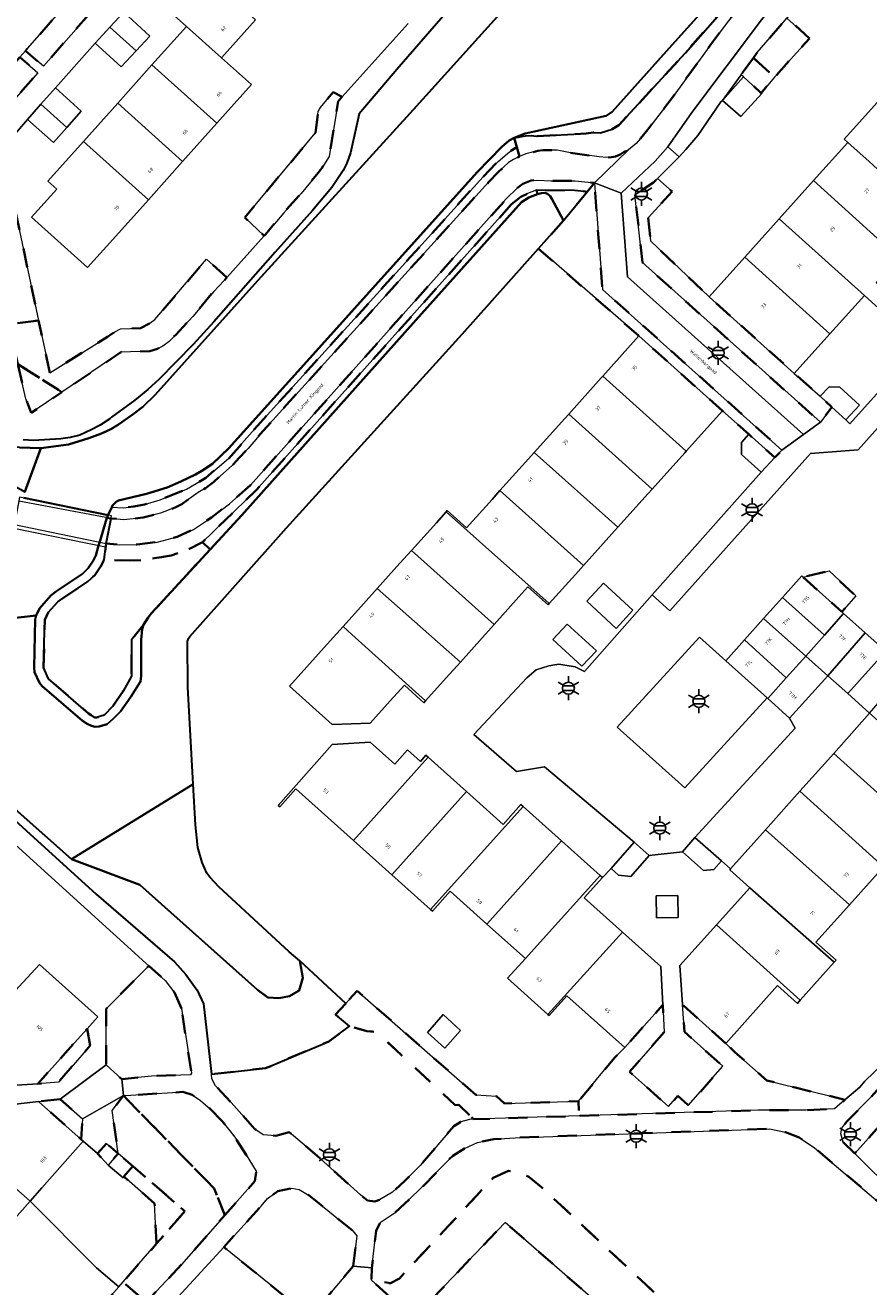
# Model space of a CAD drawing. Extents: x 105780 to 185197, y 477999 to 525027.
# Tile 143 of 562: x 106824 to 106912, y 479322 to 479455. Entities that reach past the tile are written whole.
import ezdxf
from ezdxf.enums import TextEntityAlignment as Align

# ---------------------------------------------------------------- set-up
doc = ezdxf.new("R2010")
doc.units = 0
doc.linetypes.add('XX-HIDDEN', pattern=[4, 2, -2])
for name, color, linetype, lineweight in [('B-GV-GR-BEPLANTING_CULTUUR_VASTE-PLANTENVAK-A', 252, 'Continuous', 5), ('B-GV-GR-HAAG_01-G', 252, 'GR-HAAG1', 13), ('B-GV-GR-MATERIAALGRENS-G', 252, 'XX-HIDDEN', 35), ('B-RO-IE-MEUBILAIR_WEGMEUBILAIR-S', 252, 'Continuous', 25), ('B-WE-GW-WATERGANG_SLOOT_INSTEEK-G', 252, 'Continuous', 30), ('B-XX-KG-KADASTRAAL_BEBOUWING-G', 252, 'Continuous', 20), ('B1-WE-GK-BESCHOEIING-G', 130, 'GK-BESCHOEIING', 35), ('B1-WE-KW-KUNSTWERK_DEK-BRUG', 252, 'Continuous', 18), ('B1-WE-OG-BEBOUWING-T18', 7, 'Continuous', 18), ('B1-WE-OG-TERREIN_ERF-GV', 252, 'Continuous', 18), ('B1-WE-OG-TOPOGRAFIE-T18', 10, 'Continuous', 18), ('B1-WE-VH-VERHARDING_ASFALT-GV', 252, 'Continuous', 18), ('B1-WE-VH-VERHARDING_BETONSTRAATSTEEN-GV', 252, 'Continuous', 18), ('B1-WE-VH-VERHARDING_TEGEL-GV', 252, 'Continuous', 18)]:
    doc.layers.add(name, color=color, linetype=linetype, lineweight=lineweight)
doc.styles.add('NLCS-ISO', font='NLCS-ISO.ttf')
doc.styles.add('NLCS-ISO-M200-T18', font='NLCS-ISO.ttf', dxfattribs={"height": 0.36})
doc.linetypes.add('GK-BESCHOEIING', pattern='A,30,-5,[1,NLCS.SHX,S=1,R=0,X=0,Y=0],-5', length=40)
doc.linetypes.add('GR-HAAG1', pattern='A,6,[176,NLCS.shx,S=0.125,R=0,X=0,Y=0],-2', length=8)

# ---------------------------------------------------------------- blocks, each defined once
blk = doc.blocks.new('B-SIE-WEG_LICHTMAST-SO')
at = {"ltscale": 0.1}
for p, q in [((-1.1, 0.63), (-2.19, 1.27)), ((0, 1.27), (0, 2.53)), ((1.1, 0.63), (2.19, 1.27)), ((-1.1, -0.63), (-2.19, -1.27)), ((0, -1.27), (0, -2.53)), ((1.1, -0.63), (2.19, -1.27))]:
    blk.add_line(p, q, dxfattribs=at)
at = {"flags": 128}
for points in [[(-1.16, 0.5), (1.16, 0.5)], [(-1.16, -0.5), (1.16, -0.5)]]:
    blk.add_lwpolyline(points, dxfattribs=at)
at = {"ltscale": 0.1}
blk.add_circle((0, 0), 1.27, dxfattribs=at)
at = {"style": 'NLCS-ISO'}
blk.add_attdef('TYPE', text='', height=1.8, dxfattribs=at).set_placement((0, 2.53), align=Align.BOTTOM_CENTER)

msp = doc.modelspace()

# ---------------------------------------------------------------- linework, layer by layer
at = {"layer": 'B-GV-GR-BEPLANTING_CULTUUR_VASTE-PLANTENVAK-A', "flags": 128}
msp.add_lwpolyline([(106892.372, 479361.291), (106892.351, 479363.593), (106890.054, 479363.557), (106890.086, 479361.25)], close=True, dxfattribs=at)
at = {"layer": 'B-GV-GR-HAAG_01-G', "flags": 128}
for points in [[(106871.817, 479439.387), (106873.402, 479441.019), (106874.585, 479442.024), (106875.361, 479442.51), (106875.081, 479443.482), (106874.55, 479443.2), (106873.78, 479442.56), (106871.18, 479439.88), (106845, 479410.77), (106843.26, 479409.13), (106842.14, 479408.38), (106841.47, 479407.99), (106839.95, 479407.24), (106838.49, 479406.63), (106836.31, 479405.94), (106833.36, 479405.27), (106833.11, 479405.1), (106832.73, 479404.71), (106832.663, 479404.565), (106833.882, 479404.477), (106834.99, 479404.618), (106836.099, 479404.844), (106837.771, 479405.332), (106840.533, 479406.459), (106842.562, 479407.643), (106844.976, 479409.672), (106848.027, 479413.137)], [(106846.363, 479403.691), (106864.72, 479424.27), (106875.88, 479436.7), (106876.64, 479437.2), (106877.54, 479437.56), (106877.403, 479437.971), (106876.511, 479437.623), (106875.806, 479437.285), (106874.816, 479436.487), (106847.866, 479406.337), (106842.209, 479400.877), (106843.03, 479400.082)]]:
    msp.add_lwpolyline(points, close=True, dxfattribs=at)
at = {"layer": 'B-GV-GR-MATERIAALGRENS-G', "flags": 128}
for points in [[(106921.85, 479500.63), (106912.222, 479509.055), (106912.005, 479508.794), (106916.255, 479504.96), (106917.83, 479503.54), (106918.61, 479501.06), (106919.13, 479499.13), (106920.94, 479487.75), (106920.99, 479486.97), (106920.93, 479485.12), (106920.71, 479483.97), (106920.52, 479483.46), (106919.97, 479482.5), (106918.8, 479481), (106916.73, 479478.74), (106906.45, 479467.21), (106898.1, 479458.12), (106893.16, 479452.47), (106886.12, 479444.82), (106885.44, 479444.42), (106884.18, 479444.01), (106883.47, 479444.05), (106882.69, 479443.96), (106877.43, 479443.68), (106876.88, 479443.75), (106876.27, 479443.72), (106875.081, 479443.482), (106875.361, 479442.51), (106875.64, 479441.54), (106876.31, 479441.8), (106877.6, 479442.12), (106878.13, 479442.18), (106879.62, 479442.2), (106881.03, 479441.9), (106884.04, 479441.5), (106884.88, 479441.43), (106885.34, 479441.45), (106885.77, 479441.53), (106886.26, 479441.73), (106886.68, 479442.02), (106887.16, 479442.22), (106887.95, 479442.91), (106888.43, 479443.43), (106889.171, 479444.365), (106891.85, 479447.85), (106895.89, 479453.44), (106897.55, 479455.66), (106899.15, 479457.65), (106913.18, 479473.46), (106917.61, 479478.28), (106921.53, 479482.81), (106922.31, 479484), (106922.83, 479485.07), (106922.99, 479485.6), (106923.03, 479486.22), (106922.88, 479487.43), (106922.6, 479491.53)], [(106831.81, 479458.31), (106829.982, 479460.032), (106824.252, 479453.474), (106823.566, 479452.689), (106825.454, 479451.04)], [(106906.228, 479453.989), (106903.849, 479456.133), (106903.445, 479455.662), (106900.73, 479452.5), (106900.314, 479451.929), (106902.559, 479449.891)], [(106817.03, 479451.07), (106816.8, 479451.15), (106816.484, 479451.155), (106813.4, 479447.81), (106821.03, 479445.98), (106824.862, 479450.363), (106822.974, 479452.012), (106820.01, 479448.62)], [(106900.314, 479451.929), (106899.019, 479450.153), (106899.27, 479449.92), (106901.132, 479448.222), (106902.559, 479449.891)], [(106856.944, 479447.817), (106856.02, 479448.33), (106854.65, 479446.71), (106854.43, 479446.26), (106854.13, 479444.03), (106846.69, 479435.11), (106848.72, 479433.165), (106848.85, 479433.31), (106850.79, 479435.59), (106852.63, 479437.64), (106854.28, 479439.62), (106854.79, 479440.3), (106855.57, 479441.52), (106856.54, 479447.37)], [(106821.101, 479442.318), (106819.49, 479440.39), (106821.962, 479423.845), (106824.944, 479424.242)], [(106872.41, 479438.85), (106873.43, 479439.92), (106874.51, 479440.9), (106875.02, 479441.23), (106875.64, 479441.54), (106875.361, 479442.51), (106874.585, 479442.024), (106873.402, 479441.019), (106871.817, 479439.387), (106848.027, 479413.137), (106844.976, 479409.672), (106842.562, 479407.643), (106840.533, 479406.459), (106837.771, 479405.332), (106836.099, 479404.844), (106834.99, 479404.618), (106833.882, 479404.477), (106832.663, 479404.565), (106832.314, 479403.805), (106832.268, 479403.704), (106832.136, 479403.418), (106832.581, 479403.37), (106833.88, 479403.23), (106834.92, 479403.31), (106835.97, 479403.46), (106837.81, 479403.91), (106839.33, 479404.51), (106840.03, 479404.87), (106841.75, 479406.08), (106842.54, 479406.55), (106843.4, 479407.18), (106844.07, 479407.83), (106845.38, 479408.98), (106846.08, 479409.77), (106847.05, 479410.75), (106848.62, 479412.6)], [(106874.816, 479436.487), (106875.806, 479437.285), (106876.511, 479437.623), (106877.403, 479437.971), (106881.439, 479437.955), (106882.791, 479437.818), (106883.549, 479438.746), (106881.54, 479438.95), (106878.94, 479438.96), (106877.6, 479439.05), (106876.9, 479439), (106876.01, 479438.66), (106875.44, 479438.24), (106874.22, 479437.02), (106847.27, 479406.87), (106845.07, 479404.89), (106843.16, 479403.47), (106841.28, 479402.2), (106839.55, 479401.42), (106837.43, 479400.87), (106835.33, 479400.61), (106833.52, 479400.59), (106832.077, 479400.711), (106831.854, 479398.993), (106835.751, 479398.926), (106838.907, 479399.452), (106840.56, 479399.997), (106842.209, 479400.877), (106847.866, 479406.337)], [(106880.31, 479434.78), (106877.658, 479431.811), (106888.252, 479422.609), (106897.049, 479414.707), (106899.846, 479412.234), (106902.565, 479409.785), (106903.33, 479410.56), (106884.4, 479427.52), (106883.626, 479437.733), (106883.549, 479438.746), (106882.791, 479437.818)], [(106897.87, 479424.735), (106895.64, 479426.742), (106889.462, 479432.622), (106889.23, 479435.066), (106891.738, 479437.849), (106890.211, 479439.219), (106889.78, 479438.79), (106887.83, 479437.49), (106888.285, 479433.475), (106888.64, 479430.34), (106907.38, 479413.511), (106908.601, 479415.106), (106907.363, 479416.248), (106904.621, 479418.661)], [(106844.8, 479428.779), (106842.63, 479430.72), (106837.21, 479424.33), (106836.68, 479423.94), (106835.69, 479423.41), (106833.59, 479423.36), (106832.96, 479423.05), (106832.22, 479422.51), (106826.12, 479418.71), (106824.944, 479424.242), (106821.962, 479423.845), (106822.28, 479421.72), (106822.763, 479419.617), (106827.403, 479416.694), (106833.61, 479420.88), (106836.67, 479420.99), (106837.48, 479421.26), (106838.03, 479421.54), (106838.69, 479422.02), (106839.4, 479422.72), (106841.21, 479424.67), (106843.41, 479427.31), (106844.48, 479428.42)], [(106822.763, 479419.617), (106823.6, 479415.97), (106824.162, 479414.509), (106827.403, 479416.694)], [(106843.03, 479400.082), (106842.209, 479400.877), (106840.56, 479399.997), (106838.907, 479399.452), (106835.751, 479398.926), (106831.854, 479398.993), (106831.515, 479398.33), (106830.869, 479397.396), (106830.115, 479396.698), (106827.447, 479394.923), (106826.982, 479394.581), (106825.939, 479393.452), (106825.58, 479392.668), (106825.47, 479387.628), (106825.983, 479386.437), (106830.213, 479382.787), (106830.467, 479382.609), (106830.817, 479382.366), (106831.038, 479382.363), (106831.858, 479382.623), (106832.77, 479383.582), (106833.85, 479385.132), (106834.75, 479386.717), (106834.74, 479390.567), (106836.01, 479392.13), (106836.49, 479392.92), (106836.85, 479393.39)], [(106905.562, 479397.171), (106909.648, 479393.509), (106911.11, 479395.2), (106908.32, 479397.83)], [(106933.913, 479359.599), (106933.644, 479363.21), (106931.72, 479363.46), (106925.19, 479356.81), (106923.97, 479355.35), (106923.06, 479353.74), (106919.66, 479349.62), (106915.2, 479345.09), (106912.71, 479342.35), (106910.19, 479339.76), (106909.66, 479339.07), (106909.55, 479338.45), (106909.8, 479337.58), (106911.01, 479336.379), (106920.792, 479347.346), (106922.856, 479349.66), (106932.15, 479360.08)], [(106840.01, 479351.69), (106839.32, 479353.3), (106838.3, 479354.63), (106836.58, 479356.19), (106832.058, 479351.659), (106832.058, 479345.729), (106833.72, 479344.24), (106836.84, 479344.55), (106840.95, 479344.69), (106841.05, 479344.87)], [(106857.326, 479352.224), (106856.257, 479351.044), (106857.73, 479349.83), (106859.57, 479349.28), (106860.559, 479349.223), (106868.878, 479341.503), (106869.257, 479341.515), (106870.844, 479340.004), (106881.928, 479340.354), (106881.88, 479341.91), (106874.077, 479341.666), (106873.212, 479342.439), (106871.06, 479342.57), (106858.53, 479353.553)], [(106897.412, 479348.01), (106892.853, 479352.096), (106893.043, 479349.235), (106897.084, 479345.604), (106893.458, 479341.467), (106892.343, 479342.469), (106891.355, 479341.342), (106887.264, 479345.018), (106890.92, 479349.19), (106890.775, 479352.06), (106886.747, 479347.561), (106885.662, 479346.48), (106881.88, 479341.91), (106881.928, 479340.354), (106900.78, 479340.95), (106905.88, 479340.95), (106908.87, 479341.12), (106909.976, 479342.057), (106908.07, 479342.53), (106901.75, 479344.1), (106898.38, 479347.061)], [(106830.393, 479347.791), (106830.071, 479349.554), (106829.048, 479348.427), (106824.854, 479343.746), (106827.027, 479343.92)], [(106869.257, 479341.515), (106868.878, 479341.503), (106860.559, 479349.223), (106859.57, 479349.28), (106857.73, 479349.83), (106855.551, 479348.212), (106848.884, 479345.388), (106843.155, 479344.766), (106843.21, 479344.28), (106843.6, 479343.54), (106845.26, 479341.76), (106847.745, 479338.97), (106848.627, 479338.345), (106849.953, 479338.27), (106851.353, 479338.643), (106854.3, 479336.16), (106858.87, 479332.02), (106859.62, 479331.44), (106860.38, 479331.34), (106860.88, 479331.5), (106862.26, 479332.3), (106863.57, 479333.51), (106865.19, 479335.13), (106868.73, 479339.29), (106869.45, 479339.72), (106870.39, 479339.99), (106870.844, 479340.004)], [(106844.3, 479339.79), (106843.08, 479341.08), (106842.02, 479341.98), (106841.14, 479342.58), (106840.15, 479342.88), (106834.099, 479342.508), (106834.05, 479342.505), (106833.89, 479342.495), (106843.47, 479332.69), (106844.59, 479329.89), (106847.74, 479333.46), (106847.89, 479334.52), (106846.84, 479336.26), (106845.62, 479338.12)], [(106827.207, 479342.136), (106824.924, 479341.885), (106829.442, 479337.884), (106829.578, 479340.041)], [(106844.59, 479329.89), (106843.47, 479332.69), (106833.89, 479342.495), (106832.709, 479340.943), (106833.32, 479336.4), (106834.88, 479335.05), (106840.364, 479330.298), (106837.38, 479326.887), (106833.852, 479322.854), (106835.605, 479321.296), (106831.933, 479317.109), (106832.623, 479316.777), (106836.29, 479320.71), (106840.01, 479324.7)], [(106872.87, 479333.82), (106874.5, 479334.55), (106875.48, 479334.52), (106876.64, 479333.92), (106877.97, 479332.84), (106907.06, 479305.69), (106922.91, 479288.95), (106923.16, 479288.53), (106923.02, 479287.94), (106922.26, 479287.1), (106921.55, 479286.82), (106917.76, 479289.66), (106915.55, 479291.5), (106914.94, 479291.53), (106914.27, 479290.06), (106912.69, 479287.93), (106909.76, 479285.23), (106908.13, 479283.88), (106907.27, 479282.91), (106908.19, 479281.54), (106913.96, 479275.98), (106915.57, 479274.63), (106916.35, 479275.451), (106925.74, 479285.33), (106926.36, 479285.79), (106928.362, 479285.134), (106929.748, 479286.718), (106926.099, 479289.984), (106925.618, 479289.454), (106924.008, 479290.914), (106924.479, 479291.434), (106920.646, 479294.865), (106920.209, 479294.404), (106919.91, 479294.71), (106918.525, 479296.124), (106918.856, 479296.467), (106911.607, 479302.955), (106911.28, 479303.58), (106910.77, 479309.24), (106910.92, 479313.09), (106911.52, 479314.54), (106922.711, 479325.543), (106920.88, 479327.02), (106919.87, 479325.89), (106916.693, 479328.584), (106906.78, 479336.99), (106905.13, 479338.08), (106903.72, 479338.64), (106902.02, 479339), (106875.21, 479338.06), (106872.94, 479337.9), (106871.23, 479337.55), (106869.86, 479336.91), (106868.62, 479336.15), (106867.683, 479335.213), (106864.98, 479332.44), (106862.54, 479330.17), (106860.96, 479329.12), (106860.54, 479328.24), (106860.073, 479324.32), (106860.03, 479323.02), (106862.05, 479322.71), (106862.99, 479323.22), (106871.139, 479331.963)], [(106832.101, 479337.458), (106831.143, 479336.377), (106832.28, 479335.16), (106833.32, 479336.4)], [(106834.88, 479335.05), (106833.944, 479333.952), (106837.17, 479331.136), (106837.38, 479326.887), (106840.364, 479330.298)], [(106877.97, 479332.84), (106876.64, 479333.92), (106875.48, 479334.52), (106874.5, 479334.55), (106872.87, 479333.82), (106871.139, 479331.963), (106862.99, 479323.22), (106862.05, 479322.71), (106860.03, 479323.02), (106864.515, 479319.043), (106864.617, 479319.158), (106864.621, 479319.154), (106874.15, 479329.13), (106888.64, 479316.49), (106893.31, 479312.89), (106901.01, 479305.25), (106904.802, 479301.999), (106906.573, 479303.961), (106912.778, 479298.456), (106913.098, 479297.679), (106913.056, 479297.175), (106912.947, 479296.794), (106912.775, 479296.265), (106912.299, 479295.405), (106912.98, 479294.8), (106902.75, 479283.27), (106902.48, 479282.966), (106914.404, 479272.024), (106915.57, 479274.63), (106913.96, 479275.98), (106908.19, 479281.54), (106907.27, 479282.91), (106908.13, 479283.88), (106909.76, 479285.23), (106912.69, 479287.93), (106914.27, 479290.06), (106914.94, 479291.53), (106915.55, 479291.5), (106917.76, 479289.66), (106921.55, 479286.82), (106922.26, 479287.1), (106923.02, 479287.94), (106923.16, 479288.53), (106922.91, 479288.95), (106907.06, 479305.69)], [(106858.11, 479324.5), (106858.51, 479327.71), (106858.09, 479328.24), (106854.323, 479331.29), (106853.47, 479331.98), (106852.43, 479332.61), (106851.66, 479332.72), (106850.17, 479332.41), (106849.07, 479331.64), (106848.4, 479330.83), (106844.459, 479326.53), (106851.812, 479320.58), (106853.927, 479318.698), (106858.597, 479314.543), (106858.535, 479316.313), (106854.249, 479319.947)], [(106835.605, 479321.296), (106833.852, 479322.854), (106833.411, 479322.349), (106831.025, 479319.617), (106830.188, 479318.659), (106831.933, 479317.109)]]:
    msp.add_lwpolyline(points, close=True, dxfattribs=at)
at = {"layer": 'B-WE-GW-WATERGANG_SLOOT_INSTEEK-G', "flags": 128}
for points in [[(106917.4, 479481.98), (106911.71, 479475.5), (106891.76, 479453.32), (106885.44, 479446.23), (106884.79, 479445.82), (106876.24, 479443.96), (106875.081, 479443.482), (106876.27, 479443.72), (106876.88, 479443.75), (106877.43, 479443.68), (106882.69, 479443.96), (106883.47, 479444.05), (106884.18, 479444.01), (106885.44, 479444.42), (106886.12, 479444.82), (106893.16, 479452.47), (106898.1, 479458.12), (106906.45, 479467.21), (106916.73, 479478.74)], [(106823.377, 479405.531), (106832.268, 479403.704), (106832.314, 479403.805), (106832.663, 479404.565), (106832.73, 479404.71), (106833.11, 479405.1), (106833.36, 479405.27), (106836.31, 479405.94), (106838.49, 479406.63), (106839.95, 479407.24), (106841.47, 479407.99), (106842.14, 479408.38), (106843.26, 479409.13), (106845, 479410.77), (106871.18, 479439.88), (106873.78, 479442.56), (106874.55, 479443.2), (106875.081, 479443.482), (106876.24, 479443.96), (106884.79, 479445.82), (106885.44, 479446.23), (106891.76, 479453.32), (106911.71, 479475.5)], [(106822.93, 479410.83), (106825.18, 479410.78), (106828.09, 479411.15), (106830.24, 479411.81), (106831.57, 479412.33), (106832.57, 479412.79), (106833.36, 479413.27), (106834.92, 479414.36), (106835.93, 479415.13), (106837.22, 479416.4), (106848.07, 479428.46), (106864.47, 479446.49), (106875.89, 479459.18)], [(106875.89, 479459.18), (106864.47, 479446.49), (106848.07, 479428.46), (106837.22, 479416.4), (106835.93, 479415.13), (106834.92, 479414.36), (106833.36, 479413.27), (106832.57, 479412.79), (106831.57, 479412.33), (106830.24, 479411.81), (106828.09, 479411.15), (106825.18, 479410.78), (106823.49, 479406.16)], [(106868.07, 479456.84), (106862.73, 479450.7), (106858.73, 479446.02), (106857.83, 479441.93), (106857.43, 479440.84), (106857.05, 479440.07), (106855.87, 479438.27), (106853.83, 479435.83), (106849.88, 479431.43), (106843.43, 479424.08), (106841.25, 479421.71), (106837.65, 479418.05), (106836.47, 479416.95), (106835.1, 479415.84), (106832.641, 479414.028), (106832.44, 479413.88), (106831.44, 479413.21), (106830.48, 479412.69), (106829.29, 479412.15), (106828.27, 479411.9), (106827.29, 479411.76), (106824.39, 479411.57), (106823.3, 479411.66)], [(106813.69, 479380.48), (106828.42, 479367.44), (106841.232, 479375.325), (106840.66, 479385.56), (106840.63, 479390.43), (106840.73, 479390.71), (106840.88, 479390.92), (106851.08, 479402.37), (106869.61, 479422.8), (106877.658, 479431.811), (106880.31, 479434.78), (106879.07, 479437.08), (106878.89, 479437.34), (106878.59, 479437.58), (106878.34, 479437.69), (106877.99, 479437.68), (106877.54, 479437.56), (106876.64, 479437.2), (106875.88, 479436.7), (106864.72, 479424.27), (106846.363, 479403.691), (106843.03, 479400.082), (106836.85, 479393.39), (106836.49, 479392.92), (106836.01, 479392.13), (106835.87, 479391.7), (106835.74, 479390.57), (106835.75, 479386.72), (106835.67, 479386.18), (106834.67, 479384.56), (106833.59, 479383.01), (106832.85, 479382.26), (106832.16, 479381.67), (106831.34, 479381.41), (106830.91, 479381.37), (106830.53, 479381.48), (106830.05, 479381.7), (106829.56, 479382.03), (106825.33, 479385.68), (106825.02, 479386.01), (106824.52, 479387.14), (106824.47, 479387.65), (106824.58, 479392.69), (106824.69, 479393.13), (106814.179, 479391.921)], [(106814.179, 479391.921), (106824.69, 479393.13), (106825.03, 479393.87), (106826.23, 479395.24), (106826.83, 479395.71), (106829.56, 479397.53), (106830.18, 479398.12), (106830.68, 479398.88), (106830.96, 479399.44), (106831.27, 479400.509), (106831.346, 479400.772), (106832.136, 479403.418), (106832.268, 479403.704), (106823.377, 479405.531)], [(106816.195, 479377.17), (106831, 479363.73), (106839.27, 479356.59), (106840.48, 479355.26), (106841.65, 479353.63), (106842.32, 479352.16), (106843.155, 479344.766), (106848.884, 479345.388), (106855.551, 479348.212), (106857.73, 479349.83), (106856.257, 479351.044), (106857.326, 479352.224), (106852.496, 479356.706), (106852.791, 479354.918), (106852.422, 479353.578), (106851.391, 479352.982), (106850.285, 479352.758), (106849.106, 479352.833), (106848.01, 479353.64), (106835.63, 479364.73), (106828.42, 479367.44), (106813.69, 479380.48)]]:
    msp.add_lwpolyline(points, dxfattribs=at)
for points in [[(106882.791, 479437.818), (106881.439, 479437.955), (106877.403, 479437.971), (106877.54, 479437.56), (106877.99, 479437.68), (106878.34, 479437.69), (106878.59, 479437.58), (106878.89, 479437.34), (106879.07, 479437.08), (106880.31, 479434.78)], [(106762.92, 479423.19), (106745.81, 479426.66), (106745.41, 479426.44), (106744.777, 479425.661), (106744.59, 479425.23), (106744.46, 479424.76), (106744.65, 479423.94), (106744.94, 479423.31), (106745.27, 479423.01), (106767.83, 479418.24), (106790.64, 479413.5), (106803.23, 479410.82), (106821.82, 479407.12), (106823.076, 479406.398), (106823.49, 479406.16), (106825.18, 479410.78), (106822.93, 479410.83), (106821.94, 479410.94), (106821.19, 479411.097), (106800.26, 479415.48), (106789.41, 479417.66)], [(106825.47, 479387.628), (106825.58, 479392.668), (106825.939, 479393.452), (106826.982, 479394.581), (106827.447, 479394.923), (106830.115, 479396.698), (106830.869, 479397.396), (106831.515, 479398.33), (106831.854, 479398.993), (106832.077, 479400.711), (106832.581, 479403.37), (106832.136, 479403.418), (106831.346, 479400.772), (106831.27, 479400.509), (106830.96, 479399.44), (106830.68, 479398.88), (106830.18, 479398.12), (106829.56, 479397.53), (106826.83, 479395.71), (106826.23, 479395.24), (106825.03, 479393.87), (106824.69, 479393.13), (106824.58, 479392.69), (106824.47, 479387.65), (106824.52, 479387.14), (106825.02, 479386.01), (106825.33, 479385.68), (106829.56, 479382.03), (106830.05, 479381.7), (106830.53, 479381.48), (106830.91, 479381.37), (106831.34, 479381.41), (106832.16, 479381.67), (106832.85, 479382.26), (106833.59, 479383.01), (106834.67, 479384.56), (106835.67, 479386.18), (106835.75, 479386.72), (106835.74, 479390.57), (106835.87, 479391.7), (106836.01, 479392.13), (106834.74, 479390.567), (106834.75, 479386.717), (106833.85, 479385.132), (106832.77, 479383.582), (106831.858, 479382.623), (106831.038, 479382.363), (106830.817, 479382.366), (106830.467, 479382.609), (106830.213, 479382.787), (106825.983, 479386.437)], [(106841.72, 479368.67), (106841.47, 479371.06), (106841.232, 479375.325), (106828.42, 479367.44), (106835.63, 479364.73), (106848.01, 479353.64), (106849.106, 479352.833), (106850.285, 479352.758), (106851.391, 479352.982), (106852.422, 479353.578), (106852.791, 479354.918), (106852.496, 479356.706), (106851.38, 479357.66), (106843.94, 479364.53), (106842.98, 479365.54), (106842.68, 479365.97), (106842.18, 479367.07)]]:
    msp.add_lwpolyline(points, close=True, dxfattribs=at)
at = {"layer": 'B-XX-KG-KADASTRAAL_BEBOUWING-G', "flags": 128}
for points in [[(106840.931, 479462.122), (106837.327, 479458.104), (106840.528, 479455.233), (106844.238, 479451.934), (106847.828, 479455.937)], [(106833.927, 479456.757), (106832.459, 479455.166), (106835.231, 479452.679), (106836.664, 479454.233)], [(106832.459, 479455.166), (106830.919, 479453.496), (106833.656, 479450.971), (106835.231, 479452.679)], [(106844.238, 479451.934), (106840.528, 479455.233), (106836.897, 479451.185), (106843.747, 479445.041), (106847.393, 479449.105)], [(106836.897, 479451.185), (106833.28, 479447.151), (106840.13, 479441.007), (106843.747, 479445.041)], [(106901.2, 479448.16), (106901.132, 479448.222), (106899.27, 479449.92), (106897.05, 479447.45), (106899, 479445.73)], [(106826.703, 479448.755), (106825.183, 479447.044), (106827.912, 479444.596), (106829.443, 479446.314)], [(106825.183, 479447.044), (106823.757, 479445.438), (106826.492, 479443.002), (106827.912, 479444.596)], [(106833.28, 479447.151), (106829.662, 479443.118), (106836.512, 479436.974), (106840.13, 479441.007)], [(106913.964, 479446.996), (106913.85, 479446.87), (106913.414, 479447.263), (106909.902, 479443.358), (106910.282, 479443.016), (106912.512, 479441.009), (106919.197, 479434.863), (106922.889, 479438.966)], [(106829.662, 479443.118), (106825.911, 479438.936), (106826.849, 479438.095), (106824.2, 479435.142), (106830.112, 479429.839), (106832.761, 479432.792), (106836.512, 479436.974)], [(106912.512, 479441.009), (106910.282, 479443.016), (106906.655, 479438.985), (106915.61, 479430.876), (106917.931, 479433.455), (106918.587, 479432.912), (106918.764, 479432.475), (106921.16, 479430.389), (106923.287, 479428.505), (106924.623, 479430.014), (106921.844, 479432.49), (106919.197, 479434.863)], [(106906.655, 479438.985), (106903.028, 479434.953), (106912.023, 479426.888), (106914.67, 479424.477), (106915.899, 479425.858), (106913.252, 479428.254), (106915.61, 479430.876)], [(106903.028, 479434.953), (106899.401, 479430.922), (106901.631, 479428.915), (106908.382, 479422.841), (106912.023, 479426.888)], [(106899.401, 479430.922), (106895.64, 479426.742), (106897.87, 479424.735), (106904.621, 479418.661), (106908.382, 479422.841), (106901.631, 479428.915)], [(106888.252, 479422.609), (106884.436, 479418.361), (106893.235, 479410.461), (106897.049, 479414.707)], [(106884.436, 479418.361), (106884.278, 479418.186), (106880.841, 479414.359), (106889.627, 479406.445), (106893.075, 479410.283), (106893.235, 479410.461)], [(106907.363, 479416.248), (106908.601, 479415.106), (106910.071, 479413.75), (106911.492, 479415.291), (106909.425, 479417.196), (106908.293, 479417.257)], [(106880.841, 479414.359), (106880.438, 479413.911), (106877.217, 479410.325), (106886.027, 479402.438), (106889.235, 479406.009), (106889.627, 479406.445)], [(106901.141, 479408.232), (106902.565, 479409.785), (106899.846, 479412.234), (106899.081, 479411.385), (106899.075, 479410.093)], [(106877.217, 479410.325), (106876.598, 479409.637), (106873.596, 479406.295), (106882.409, 479398.41), (106885.395, 479401.734), (106886.027, 479402.438)], [(106873.596, 479406.295), (106872.758, 479405.362), (106870.064, 479402.363), (106868.031, 479404.19), (106867.92, 479404.066), (106878.789, 479394.38), (106881.555, 479397.46), (106882.409, 479398.41)], [(106867.92, 479404.066), (106866.885, 479402.914), (106864.249, 479399.98), (106872.978, 479392.17), (106875.598, 479395.087), (106876.546, 479396.142), (106878.663, 479394.24), (106878.789, 479394.38)], [(106864.249, 479399.98), (106863.045, 479398.64), (106860.648, 479395.972), (106869.425, 479388.215), (106871.758, 479390.812), (106872.978, 479392.17)], [(106905.562, 479397.171), (106905.417, 479397.301), (106903.379, 479395.026), (106907.804, 479391.062), (106909.826, 479393.35), (106909.648, 479393.509)], [(106860.648, 479395.972), (106859.205, 479394.365), (106857.045, 479391.961), (106857.97, 479391.132), (106865.755, 479384.129), (106867.919, 479386.538), (106869.425, 479388.215)], [(106887.611, 479393.691), (106884.5, 479396.53), (106882.75, 479394.65), (106885.86, 479391.74)], [(106903.379, 479395.026), (106901.394, 479392.812), (106905.851, 479388.853), (106907.804, 479391.062)], [(106912.107, 479391.305), (106909.826, 479393.35), (106907.804, 479391.062), (106905.851, 479388.853), (106908.169, 479386.776)], [(106883.78, 479389.4), (106880.69, 479392.23), (106879.16, 479390.58), (106882.22, 479387.77)], [(106901.394, 479392.812), (106899.378, 479390.563), (106903.784, 479386.546), (106905.851, 479388.853)], [(106857.045, 479391.961), (106855.365, 479390.091), (106851.391, 479385.667), (106855.889, 479381.627), (106859.895, 479381.765), (106862.011, 479384.12), (106863.512, 479385.791), (106865.579, 479383.933), (106865.755, 479384.129), (106857.97, 479391.132)], [(106914.289, 479389.35), (106912.107, 479391.305), (106908.169, 479386.776), (106910.262, 479384.9)], [(106899.378, 479390.563), (106897.399, 479388.354), (106901.766, 479384.44), (106901.838, 479384.375), (106903.784, 479386.546)], [(106916.499, 479387.37), (106914.289, 479389.35), (106910.262, 479384.9), (106912.57, 479382.831)], [(106908.169, 479386.776), (106905.851, 479388.853), (106903.784, 479386.546), (106901.838, 479384.375), (106904.114, 479382.309)], [(106919.26, 479376.789), (106917.018, 479378.814), (106914.729, 479380.881), (106912.57, 479382.831), (106908.81, 479378.583), (106917.639, 479370.633), (106921.421, 479374.853)], [(106866.037, 479378.171), (106865.787, 479378.395), (106865.205, 479377.741), (106863.829, 479378.958), (106862.518, 479377.452), (106859.899, 479379.786), (106855.901, 479379.539), (106850.217, 479373.1), (106850.373, 479372.949), (106852.061, 479374.842), (106858.134, 479369.405)], [(106870.057, 479374.572), (106866.037, 479378.171), (106858.134, 479369.405), (106862.191, 479365.773)], [(106908.81, 479378.583), (106905.227, 479374.585), (106914.054, 479366.632), (106917.639, 479370.633)], [(106876.031, 479372.989), (106875.806, 479373.19), (106873.935, 479371.1), (106870.057, 479374.572), (106862.191, 479365.773), (106866.258, 479362.132)], [(106905.227, 479374.585), (106901.587, 479370.524), (106910.441, 479362.601), (106914.054, 479366.632)], [(106880.086, 479369.358), (106876.031, 479372.989), (106866.258, 479362.132), (106866.471, 479361.941), (106868.351, 479364.041), (106872.224, 479360.573)], [(106884.168, 479365.703), (106880.086, 479369.358), (106872.224, 479360.573), (106876.269, 479356.952)], [(106894.159, 479369.711), (106892.836, 479368.216), (106895.066, 479366.245), (106896.16, 479366.358), (106896.946, 479367.247)], [(106901.587, 479370.524), (106897.89, 479366.398), (106897.819, 479366.319), (106899.936, 479364.422), (106908.841, 479356.557), (106909.035, 479356.773), (106906.918, 479358.67), (106910.441, 479362.601)], [(106889.339, 479367.817), (106887.758, 479369.218), (106885.308, 479366.452), (106886.106, 479365.745), (106887.385, 479365.611)], [(106886.498, 479359.749), (106882.471, 479363.355), (106884.393, 479365.502), (106884.168, 479365.703), (106876.269, 479356.952), (106874.385, 479354.886), (106878.656, 479351.063)], [(106899.936, 479364.422), (106896.433, 479360.513), (106905.251, 479352.551), (106908.841, 479356.557)], [(106896.433, 479360.513), (106892.579, 479356.212), (106892.853, 479352.096), (106897.412, 479348.01), (106902.871, 479354.101), (106904.961, 479352.228), (106905.251, 479352.551)], [(106886.498, 479359.749), (106878.656, 479351.063), (106878.778, 479350.953), (106880.638, 479353.03), (106886.747, 479347.561), (106890.775, 479352.06), (106890.571, 479356.102)], [(106829.048, 479348.427), (106830.071, 479349.554), (106831.199, 479350.798), (106825.02, 479356.33), (106822.858, 479353.974), (106815.026, 479345.216), (106815.223, 479345.039), (106815.984, 479345.888), (106816.985, 479347.005), (106818.274, 479345.85), (106820.897, 479343.5), (106824.843, 479343.734), (106824.854, 479343.746)], [(106865.941, 479349.158), (106867.777, 479347.514), (106869.442, 479349.379), (106867.591, 479351.035)], [(106815.171, 479339.195), (106824.048, 479331.381), (106825.287, 479332.781), (106829.646, 479337.703), (106829.442, 479337.884), (106824.924, 479341.885), (106820.985, 479341.433), (106818.581, 479338.719), (106817.48, 479337.475), (106816.41, 479338.422), (106815.332, 479339.377)], [(106815.171, 479339.195), (106812.207, 479335.848), (106811.62, 479335.185), (106820.493, 479327.367), (106821.061, 479328.008), (106824.048, 479331.381)], [(106833.32, 479336.4), (106832.28, 479335.16), (106833.84, 479333.83), (106833.944, 479333.952), (106834.88, 479335.05)]]:
    msp.add_lwpolyline(points, close=True, dxfattribs=at)
at = {"layer": 'B1-WE-GK-BESCHOEIING-G', "flags": 128}
for points in [[(106871.18, 479439.88), (106873.78, 479442.56)], [(106873.78, 479442.56), (106874.55, 479443.2)], [(106874.55, 479443.2), (106875.081, 479443.482)], [(106845, 479410.77), (106871.18, 479439.88)], [(106876.64, 479437.2), (106877.54, 479437.56)], [(106877.54, 479437.56), (106877.99, 479437.68)], [(106877.99, 479437.68), (106878.34, 479437.69)], [(106878.34, 479437.69), (106878.59, 479437.58)], [(106878.59, 479437.58), (106878.89, 479437.34)], [(106878.89, 479437.34), (106879.07, 479437.08)], [(106864.72, 479424.27), (106875.88, 479436.7)], [(106875.88, 479436.7), (106876.64, 479437.2)], [(106879.07, 479437.08), (106880.31, 479434.78)], [(106846.363, 479403.691), (106864.72, 479424.27)], [(106843.26, 479409.13), (106845, 479410.77)], [(106839.95, 479407.24), (106841.47, 479407.99)], [(106841.47, 479407.99), (106842.14, 479408.38)], [(106842.14, 479408.38), (106843.26, 479409.13)], [(106836.31, 479405.94), (106838.49, 479406.63)], [(106838.49, 479406.63), (106839.95, 479407.24)], [(106833.36, 479405.27), (106836.31, 479405.94)], [(106832.314, 479403.805), (106832.663, 479404.565)], [(106832.663, 479404.565), (106832.73, 479404.71)], [(106832.73, 479404.71), (106833.11, 479405.1)], [(106833.11, 479405.1), (106833.36, 479405.27)], [(106832.268, 479403.704), (106832.136, 479403.418)], [(106832.268, 479403.704), (106832.314, 479403.805)], [(106836.85, 479393.39), (106843.03, 479400.082), (106846.363, 479403.691)], [(106836.49, 479392.92), (106836.85, 479393.39)], [(106836.01, 479392.13), (106836.49, 479392.92)]]:
    msp.add_lwpolyline(points, dxfattribs=at)
at = {"layer": 'B1-WE-KW-KUNSTWERK_DEK-BRUG', "flags": 128}
msp.add_lwpolyline([(106822.938, 479405.621), (106822.318, 479402.351), (106832.01, 479400.36), (106832.63, 479403.63)], close=True, dxfattribs=at)
at = {"layer": 'B1-WE-OG-TERREIN_ERF-GV', "flags": 128}
for points in [[(106912.5, 479466.206), (106903.849, 479456.133), (106906.228, 479453.989), (106902.559, 479449.891), (106901.132, 479448.222), (106901.2, 479448.16), (106899, 479445.73), (106897.05, 479447.45), (106896.87, 479447.29), (106894.47, 479443.76), (106893.21, 479442.25), (106892.508, 479441.505), (106890.211, 479439.219), (106891.738, 479437.849), (106889.23, 479435.066), (106889.462, 479432.622), (106895.64, 479426.742), (106899.401, 479430.922), (106903.028, 479434.953), (106906.655, 479438.985), (106910.282, 479443.016), (106909.902, 479443.358), (106913.414, 479447.263)], [(106847.828, 479455.937), (106844.238, 479451.934), (106847.393, 479449.105), (106843.747, 479445.041), (106840.13, 479441.007), (106836.512, 479436.974), (106832.761, 479432.792), (106830.112, 479429.839), (106824.2, 479435.142), (106826.849, 479438.095), (106825.911, 479438.936), (106829.662, 479443.118), (106833.28, 479447.151), (106836.897, 479451.185), (106840.528, 479455.233), (106837.327, 479458.104)], [(106833.927, 479456.757), (106836.664, 479454.233), (106835.231, 479452.679), (106833.656, 479450.971), (106830.919, 479453.496), (106826.703, 479448.755), (106829.443, 479446.314), (106827.912, 479444.596), (106826.492, 479443.002), (106823.757, 479445.438), (106821.48, 479442.772)], [(106821.101, 479442.318), (106824.944, 479424.242), (106826.12, 479418.71), (106832.22, 479422.51), (106832.96, 479423.05), (106833.59, 479423.36), (106835.69, 479423.41), (106836.68, 479423.94), (106837.21, 479424.33), (106842.63, 479430.72), (106844.8, 479428.779), (106848.72, 479433.165), (106846.69, 479435.11), (106854.13, 479444.03), (106854.43, 479446.26), (106854.65, 479446.71), (106856.02, 479448.33), (106856.944, 479447.817), (106863.929, 479455.55)], [(106914.67, 479424.477), (106912.023, 479426.888), (106908.382, 479422.841), (106904.621, 479418.661), (106907.363, 479416.248), (106908.293, 479417.257), (106909.425, 479417.196), (106911.492, 479415.291), (106910.071, 479413.75), (106910.49, 479413.345), (106918.98, 479422.79)], [(106914.054, 479366.632), (106910.441, 479362.601), (106906.918, 479358.67), (106909.035, 479356.773), (106908.841, 479356.557), (106905.251, 479352.551), (106904.961, 479352.228), (106902.871, 479354.101), (106897.412, 479348.01), (106898.38, 479347.061), (106901.75, 479344.1), (106908.07, 479342.53), (106909.976, 479342.057), (106911.55, 479343.39), (106912.08, 479344.03), (106914.96, 479346.79)], [(106822.858, 479353.974), (106825.02, 479356.33), (106831.199, 479350.798), (106830.071, 479349.554), (106830.393, 479347.791), (106827.027, 479343.92), (106824.854, 479343.746), (106824.843, 479343.734), (106820.897, 479343.5)], [(106920.792, 479347.346), (106911.01, 479336.379), (106915.33, 479332.09)], [(106864.515, 479319.043), (106860.03, 479323.02), (106860.073, 479324.32), (106858.11, 479324.5), (106854.249, 479319.947)]]:
    msp.add_lwpolyline(points, dxfattribs=at)
for points in [[(106899.27, 479449.92), (106899.019, 479450.153), (106897.05, 479447.45)], [(106879.789, 479388.003), (106881.536, 479387.708), (106882.5, 479387.23), (106889.657, 479395.294), (106901.141, 479408.232), (106899.075, 479410.093), (106899.081, 479411.385), (106899.846, 479412.234), (106897.049, 479414.707), (106893.235, 479410.461), (106893.075, 479410.283), (106889.627, 479406.445), (106889.235, 479406.009), (106886.027, 479402.438), (106885.395, 479401.734), (106882.409, 479398.41), (106881.555, 479397.46), (106878.789, 479394.38), (106878.663, 479394.24), (106876.546, 479396.142), (106875.598, 479395.087), (106872.978, 479392.17), (106871.758, 479390.812), (106869.425, 479388.215), (106867.919, 479386.538), (106865.755, 479384.129), (106865.579, 479383.933), (106863.512, 479385.791), (106862.011, 479384.12), (106859.895, 479381.765), (106855.889, 479381.627), (106851.391, 479385.667), (106855.365, 479390.091), (106857.045, 479391.961), (106859.205, 479394.365), (106860.648, 479395.972), (106863.045, 479398.64), (106864.249, 479399.98), (106866.885, 479402.914), (106867.92, 479404.066), (106868.031, 479404.19), (106870.064, 479402.363), (106872.758, 479405.362), (106873.596, 479406.295), (106876.598, 479409.637), (106877.217, 479410.325), (106880.438, 479413.911), (106880.841, 479414.359), (106884.278, 479418.186), (106884.436, 479418.361), (106888.252, 479422.609), (106877.658, 479431.811), (106869.61, 479422.8), (106851.08, 479402.37), (106840.88, 479390.92), (106840.73, 479390.71), (106840.63, 479390.43), (106840.66, 479385.56), (106841.232, 479375.325), (106841.47, 479371.06), (106841.72, 479368.67), (106842.18, 479367.07), (106842.68, 479365.97), (106842.98, 479365.54), (106843.94, 479364.53), (106851.38, 479357.66), (106852.496, 479356.706), (106857.326, 479352.224), (106858.53, 479353.553), (106871.06, 479342.57), (106873.212, 479342.439), (106874.077, 479341.666), (106881.88, 479341.91), (106885.662, 479346.48), (106886.747, 479347.561), (106880.638, 479353.03), (106878.778, 479350.953), (106878.656, 479351.063), (106874.385, 479354.886), (106876.269, 479356.952), (106872.224, 479360.573), (106868.351, 479364.041), (106866.471, 479361.941), (106866.258, 479362.132), (106862.191, 479365.773), (106858.134, 479369.405), (106852.061, 479374.842), (106850.373, 479372.949), (106850.217, 479373.1), (106855.901, 479379.539), (106859.899, 479379.786), (106862.518, 479377.452), (106863.829, 479378.958), (106865.205, 479377.741), (106865.787, 479378.395), (106866.037, 479378.171), (106870.057, 479374.572), (106873.935, 479371.1), (106875.806, 479373.19), (106876.031, 479372.989), (106880.086, 479369.358), (106884.168, 479365.703), (106884.393, 479365.502), (106885.308, 479366.452), (106887.758, 479369.218), (106878.29, 479377.17), (106875.35, 479376.67), (106870.83, 479380.58), (106876.41, 479386.55), (106877.426, 479387.414), (106878.738, 479387.823)], [(106882.75, 479394.65), (106884.5, 479396.53), (106887.611, 479393.691), (106885.86, 479391.74)], [(106879.16, 479390.58), (106880.69, 479392.23), (106883.78, 479389.4), (106882.22, 479387.77)], [(106905.227, 479374.585), (106908.81, 479378.583), (106912.57, 479382.831), (106910.262, 479384.9), (106908.169, 479386.776), (106904.114, 479382.309), (106904.71, 479381.25), (106894.159, 479369.711), (106896.946, 479367.247), (106897.89, 479366.398), (106901.587, 479370.524)], [(106816.325, 479374.537), (106815.775, 479373.96), (106797.67, 479353.657), (106799.34, 479352.19), (106810.15, 479342.7), (106815.171, 479339.195), (106815.332, 479339.377), (106815.995, 479340.126), (106817.085, 479339.16), (106816.41, 479338.422), (106817.48, 479337.475), (106818.581, 479338.719), (106820.985, 479341.433), (106824.924, 479341.885), (106827.207, 479342.136), (106832.058, 479345.729), (106832.058, 479351.659), (106836.58, 479356.19), (106836.262, 479356.478)], [(106867.591, 479351.035), (106869.442, 479349.379), (106867.777, 479347.514), (106865.941, 479349.158)], [(106833.72, 479344.24), (106832.058, 479345.729), (106827.207, 479342.136), (106829.578, 479340.041), (106833.89, 479342.495)], [(106832.709, 479340.943), (106833.89, 479342.495), (106829.578, 479340.041), (106829.442, 479337.884), (106829.646, 479337.703), (106831.143, 479336.377), (106832.101, 479337.458), (106833.32, 479336.4)], [(106837.17, 479331.136), (106833.944, 479333.952), (106833.84, 479333.83), (106832.28, 479335.16), (106831.143, 479336.377), (106829.646, 479337.703), (106825.287, 479332.781), (106824.048, 479331.381), (106831.03, 479324.35), (106833.411, 479322.349), (106833.852, 479322.854), (106837.38, 479326.887)], [(106833.411, 479322.349), (106831.03, 479324.35), (106824.048, 479331.381), (106821.061, 479328.008), (106820.493, 479327.367), (106816.899, 479323.308), (106816.701, 479323.084), (106816.573, 479322.939), (106822.74, 479317.43), (106824.17, 479315.82), (106825.19, 479314.76), (106826.095, 479314.276), (106827.869, 479313.326), (106831.644, 479317.183), (106831.933, 479317.109), (106830.188, 479318.659), (106831.025, 479319.617)], [(106893.31, 479312.89), (106888.64, 479316.49), (106874.15, 479329.13), (106864.621, 479319.154), (106870.773, 479313.74), (106872.618, 479315.836), (106872.76, 479315.711), (106876.952, 479312.022), (106877.152, 479311.846), (106881.105, 479308.424), (106885.095, 479304.814), (106889.079, 479301.214), (106893.321, 479297.481), (106897.488, 479293.814), (106899.36, 479295.93), (106905.61, 479290.258), (106908.927, 479293.82), (106910.171, 479297.292), (106906.68, 479300.39), (106904.61, 479298.1), (106902.93, 479299.71), (106904.882, 479301.931), (106904.802, 479301.999), (106901.01, 479305.25)], [(106851.812, 479320.58), (106844.459, 479326.53), (106830.07, 479310.83), (106832.59, 479308.57), (106830.29, 479306.02), (106827.8, 479308.35), (106826.537, 479307.001), (106827.24, 479301.66), (106833.74, 479295.922), (106837.463, 479300.107), (106837.866, 479300.56), (106840.991, 479304.074), (106841.858, 479305.048), (106844.594, 479308.122), (106842.408, 479310.009), (106842.498, 479310.11), (106843.694, 479311.455), (106846.241, 479314.318)]]:
    msp.add_lwpolyline(points, close=True, dxfattribs=at)
at = {"layer": 'B1-WE-VH-VERHARDING_ASFALT-GV', "flags": 128}
for points in [[(106913.18, 479473.46), (106899.15, 479457.65), (106897.55, 479455.66), (106895.89, 479453.44), (106891.85, 479447.85), (106889.171, 479444.365), (106888.43, 479443.43), (106887.95, 479442.91), (106887.16, 479442.22), (106883.549, 479438.746), (106886.39, 479437.648), (106889.955, 479441.021), (106891.288, 479442.551), (106893.84, 479446.17), (106901.17, 479455.93), (106901.819, 479456.719), (106903.57, 479458.85), (106906.45, 479461.9), (106922.85, 479480.16)], [(106922.85, 479480.16), (106906.45, 479461.9), (106903.57, 479458.85), (106901.819, 479456.719), (106901.17, 479455.93), (106893.84, 479446.17), (106891.288, 479442.551), (106892.508, 479441.505), (106893.21, 479442.25), (106894.47, 479443.76), (106896.87, 479447.29), (106897.05, 479447.45), (106899.019, 479450.153), (106900.314, 479451.929), (106900.73, 479452.5), (106903.445, 479455.662), (106903.849, 479456.133), (106912.5, 479466.206)], [(106823.3, 479411.66), (106824.39, 479411.57), (106827.29, 479411.76), (106828.27, 479411.9), (106829.29, 479412.15), (106830.48, 479412.69), (106831.44, 479413.21), (106832.44, 479413.88), (106832.641, 479414.028), (106835.1, 479415.84), (106836.47, 479416.95), (106837.65, 479418.05), (106841.25, 479421.71), (106843.43, 479424.08), (106849.88, 479431.43), (106853.83, 479435.83), (106855.87, 479438.27), (106857.05, 479440.07), (106857.43, 479440.84), (106857.83, 479441.93), (106858.73, 479446.02), (106862.73, 479450.7), (106868.07, 479456.84)], [(106863.929, 479455.55), (106856.944, 479447.817), (106856.54, 479447.37), (106855.57, 479441.52), (106854.79, 479440.3), (106854.28, 479439.62), (106852.63, 479437.64), (106850.79, 479435.59), (106848.85, 479433.31), (106848.72, 479433.165), (106844.8, 479428.779), (106844.48, 479428.42), (106843.41, 479427.31), (106841.21, 479424.67), (106839.4, 479422.72), (106838.69, 479422.02), (106838.03, 479421.54), (106837.48, 479421.26), (106836.67, 479420.99), (106833.61, 479420.88), (106827.403, 479416.694), (106824.162, 479414.509), (106823.6, 479415.97), (106822.763, 479419.617)], [(106914.96, 479346.79), (106912.08, 479344.03), (106911.55, 479343.39), (106909.976, 479342.057), (106908.87, 479341.12), (106905.88, 479340.95), (106900.78, 479340.95), (106881.928, 479340.354), (106870.844, 479340.004), (106870.39, 479339.99), (106869.45, 479339.72), (106868.73, 479339.29), (106865.19, 479335.13), (106863.57, 479333.51), (106862.26, 479332.3), (106860.88, 479331.5), (106860.38, 479331.34), (106859.62, 479331.44), (106858.87, 479332.02), (106854.3, 479336.16), (106851.353, 479338.643), (106849.953, 479338.27), (106848.627, 479338.345), (106847.745, 479338.97), (106845.26, 479341.76), (106843.6, 479343.54), (106843.21, 479344.28), (106843.155, 479344.766), (106842.32, 479352.16), (106841.65, 479353.63), (106840.48, 479355.26), (106839.27, 479356.59), (106831, 479363.73), (106816.195, 479377.17)], [(106816.325, 479374.537), (106836.262, 479356.478), (106836.58, 479356.19), (106838.3, 479354.63), (106839.32, 479353.3), (106840.01, 479351.69), (106841.05, 479344.87), (106840.95, 479344.69), (106836.84, 479344.55), (106833.72, 479344.24), (106833.89, 479342.495), (106834.05, 479342.505), (106834.099, 479342.508), (106840.15, 479342.88), (106841.14, 479342.58), (106842.02, 479341.98), (106843.08, 479341.08), (106844.3, 479339.79), (106845.62, 479338.12), (106846.84, 479336.26), (106847.89, 479334.52), (106847.74, 479333.46), (106844.59, 479329.89), (106840.01, 479324.7), (106836.29, 479320.71)], [(106915.33, 479332.09), (106911.01, 479336.379), (106909.8, 479337.58), (106909.55, 479338.45), (106909.66, 479339.07), (106910.19, 479339.76), (106912.71, 479342.35)], [(106830.07, 479310.83), (106844.459, 479326.53), (106848.4, 479330.83), (106849.07, 479331.64), (106850.17, 479332.41), (106851.66, 479332.72), (106852.43, 479332.61), (106853.47, 479331.98), (106854.323, 479331.29), (106858.09, 479328.24), (106858.51, 479327.71), (106858.11, 479324.5), (106860.073, 479324.32), (106860.54, 479328.24), (106860.96, 479329.12), (106862.54, 479330.17), (106864.98, 479332.44), (106867.683, 479335.213), (106868.62, 479336.15), (106869.86, 479336.91), (106871.23, 479337.55), (106872.94, 479337.9), (106875.21, 479338.06), (106902.02, 479339), (106903.72, 479338.64), (106905.13, 479338.08), (106906.78, 479336.99), (106916.693, 479328.584)]]:
    msp.add_lwpolyline(points, dxfattribs=at)
for points in [[(106847.27, 479406.87), (106874.22, 479437.02), (106875.44, 479438.24), (106876.01, 479438.66), (106876.9, 479439), (106877.6, 479439.05), (106878.94, 479438.96), (106881.54, 479438.95), (106883.549, 479438.746), (106887.16, 479442.22), (106886.68, 479442.02), (106886.26, 479441.73), (106885.77, 479441.53), (106885.34, 479441.45), (106884.88, 479441.43), (106884.04, 479441.5), (106881.03, 479441.9), (106879.62, 479442.2), (106878.13, 479442.18), (106877.6, 479442.12), (106876.31, 479441.8), (106875.64, 479441.54), (106875.02, 479441.23), (106874.51, 479440.9), (106873.43, 479439.92), (106872.41, 479438.85), (106848.62, 479412.6), (106847.05, 479410.75), (106846.08, 479409.77), (106845.38, 479408.98), (106844.07, 479407.83), (106843.4, 479407.18), (106842.54, 479406.55), (106841.75, 479406.08), (106840.03, 479404.87), (106839.33, 479404.51), (106837.81, 479403.91), (106835.97, 479403.46), (106834.92, 479403.31), (106833.88, 479403.23), (106832.581, 479403.37), (106832.077, 479400.711), (106833.52, 479400.59), (106835.33, 479400.61), (106837.43, 479400.87), (106839.55, 479401.42), (106841.28, 479402.2), (106843.16, 479403.47), (106845.07, 479404.89)], [(106822.854, 479405.179), (106822.391, 479402.735), (106832.077, 479400.711), (106832.581, 479403.37)]]:
    msp.add_lwpolyline(points, close=True, dxfattribs=at)
at = {"layer": 'B1-WE-VH-VERHARDING_BETONSTRAATSTEEN-GV', "flags": 128}
for points in [[(106829.982, 479460.032), (106827.34, 479462.52), (106827.161, 479462.921), (106823.68, 479459.07), (106816.484, 479451.155), (106816.8, 479451.15), (106817.03, 479451.07), (106820.01, 479448.62), (106822.974, 479452.012), (106823.566, 479452.689), (106824.252, 479453.474)], [(106901.766, 479384.44), (106897.399, 479388.354), (106894.627, 479390.838), (106885.949, 479381.347), (106893.087, 479374.948)], [(106896.433, 479360.513), (106899.936, 479364.422), (106897.819, 479366.319), (106897.89, 479366.398), (106896.946, 479367.247), (106896.16, 479366.358), (106895.066, 479366.245), (106892.836, 479368.216), (106889.339, 479367.817), (106887.385, 479365.611), (106886.106, 479365.745), (106885.308, 479366.452), (106884.393, 479365.502), (106882.471, 479363.355), (106886.498, 479359.749), (106890.571, 479356.102), (106890.775, 479352.06), (106890.92, 479349.19), (106887.264, 479345.018), (106891.355, 479341.342), (106892.343, 479342.469), (106893.458, 479341.467), (106897.084, 479345.604), (106893.043, 479349.235), (106892.853, 479352.096), (106892.579, 479356.212)], [(106892.372, 479361.291), (106890.086, 479361.25), (106890.054, 479363.557), (106892.351, 479363.593)]]:
    msp.add_lwpolyline(points, close=True, dxfattribs=at)
msp.add_lwpolyline([(106933.41, 479435.265), (106911.369, 479410.583), (106906.334, 479410.196), (106891.519, 479393.625), (106889.657, 479395.294), (106882.5, 479387.23), (106881.536, 479387.708), (106879.789, 479388.003), (106878.738, 479387.823), (106877.426, 479387.414), (106876.41, 479386.55), (106870.83, 479380.58), (106875.35, 479376.67), (106878.29, 479377.17), (106887.758, 479369.218), (106889.339, 479367.817), (106892.836, 479368.216), (106894.159, 479369.711), (106904.71, 479381.25), (106904.114, 479382.309), (106901.838, 479384.375), (106901.766, 479384.44), (106893.087, 479374.948), (106885.949, 479381.347), (106894.627, 479390.838), (106897.399, 479388.354), (106899.378, 479390.563), (106901.394, 479392.812), (106903.379, 479395.026), (106905.417, 479397.301), (106905.562, 479397.171), (106908.32, 479397.83), (106911.11, 479395.2), (106909.648, 479393.509), (106909.826, 479393.35), (106912.107, 479391.305), (106914.289, 479389.35)], dxfattribs=at)
at = {"layer": 'B1-WE-VH-VERHARDING_TEGEL-GV', "flags": 128}
for points in [[(106831.81, 479458.31), (106825.454, 479451.04), (106823.566, 479452.689), (106822.974, 479452.012), (106824.862, 479450.363), (106821.03, 479445.98), (106813.4, 479447.81), (106798.55, 479450.89), (106770.756, 479456.745), (106770.262, 479454.295), (106815.99, 479444.64), (106820.502, 479443.689), (106821.48, 479442.772), (106823.757, 479445.438), (106825.183, 479447.044), (106826.703, 479448.755), (106830.919, 479453.496), (106832.459, 479455.166), (106833.927, 479456.757)], [(106918.98, 479422.79), (106910.49, 479413.345), (106910.071, 479413.75), (106908.601, 479415.106), (106907.38, 479413.511), (106905.603, 479412.216), (106903.33, 479410.56), (106902.565, 479409.785), (106901.141, 479408.232), (106889.657, 479395.294), (106891.519, 479393.625), (106906.334, 479410.196), (106911.369, 479410.583), (106933.41, 479435.265)]]:
    msp.add_lwpolyline(points, dxfattribs=at)
for points in [[(106887.83, 479437.49), (106889.78, 479438.79), (106890.211, 479439.219), (106892.508, 479441.505), (106891.288, 479442.551), (106889.955, 479441.021), (106886.39, 479437.648), (106887.059, 479428.83), (106905.603, 479412.216), (106907.38, 479413.511), (106888.64, 479430.34), (106888.285, 479433.475)], [(106886.39, 479437.648), (106883.549, 479438.746), (106883.626, 479437.733), (106884.4, 479427.52), (106903.33, 479410.56), (106905.603, 479412.216), (106887.059, 479428.83)]]:
    msp.add_lwpolyline(points, close=True, dxfattribs=at)

# ---------------------------------------------------------------- block references
at = {"layer": 'B-RO-IE-MEUBILAIR_WEGMEUBILAIR-S', "xscale": 0.5, "yscale": 0.5, "zscale": 0.5}
for p in [(106888.506, 479437.576), (106896.616, 479420.816), (106900.177, 479404.276), (106880.81, 479385.455), (106894.571, 479384.077), (106890.446, 479370.706), (106887.966, 479338.206), (106910.546, 479338.416), (106855.606, 479336.266)]:
    msp.add_blockref('B-SIE-WEG_LICHTMAST-SO', p, dxfattribs=at)

# ---------------------------------------------------------------- texts
at = {"layer": 'B1-WE-OG-BEBOUWING-T18', "style": 'NLCS-ISO-M200-T18'}
for s, rotation, p in [('62', 48.1, (106844.437, 479455.003)), ('64', 48.1, (106843.974, 479448.14)), ('66', 48.1, (106840.38, 479444.134)), ('68', 48.1, (106836.739, 479440.074)), ('27', 48, (106912.278, 479437.908)), ('70', 48.1, (106833.161, 479436.086)), ('29', 48, (106908.651, 479433.876)), ('31', 48, (106905.149, 479429.985)), ('33', 48, (106901.397, 479425.813)), ('35', 48.1, (106887.777, 479419.238)), ('37', 48.1, (106883.938, 479414.964)), ('39', 48.1, (106880.5, 479411.414)), ('41', 48.1, (106876.787, 479407.441)), ('43', 48.1, (106873.142, 479403.188)), ('45', 48.1, (106867.43, 479401.062)), ('47', 48.1, (106863.832, 479397.11)), ('77G', 48.1, (106905.827, 479394.761)), ('49', 48.1, (106860.073, 479393.158)), ('77H', 48.1, (106903.798, 479392.497)), ('77K', 48.1, (106901.914, 479390.396)), ('77F', 318.1, (106909.701, 479390.776)), ('51', 48.1, (106855.795, 479388.379)), ('77L', 48.1, (106899.811, 479388.049)), ('77E', 318.1, (106911.847, 479388.853)), ('77M', 317.8, (106904.457, 479384.699)), ('53', 318.2, (106855.234, 479374.608)), ('55', 319, (106861.786, 479368.801)), ('57', 319, (106865.107, 479365.812)), ('73', 48.3, (106910.121, 479365.748)), ('59', 319, (106871.417, 479362.934)), ('71', 48.3, (106906.573, 479361.73)), ('61', 319, (106875.292, 479359.944)), ('69', 48.3, (106902.823, 479357.645)), ('63', 319, (106877.726, 479354.743)), ('65', 318.2, (106884.927, 479351.472)), ('67', 48.2, (106897.502, 479351.006)), ('105', 318.2, (106825.045, 479349.627)), ('103', 48.5, (106825.427, 479335.742))]:
    msp.add_text(s, height=0.36, rotation=rotation, dxfattribs=at).set_placement(p, align=Align.MIDDLE)
at = {"layer": 'B1-WE-OG-TOPOGRAFIE-T18', "style": 'NLCS-ISO-M200-T18'}
for s, rotation, p in [('Wallenbergpad', 318.1, (106895.02, 479419.852)), ('Martin Luther Kingpad', 48, (106853.052, 479415.422))]:
    msp.add_text(s, height=0.36, rotation=rotation, dxfattribs=at).set_placement(p, align=Align.MIDDLE)

doc.saveas('drawing.dxf')
